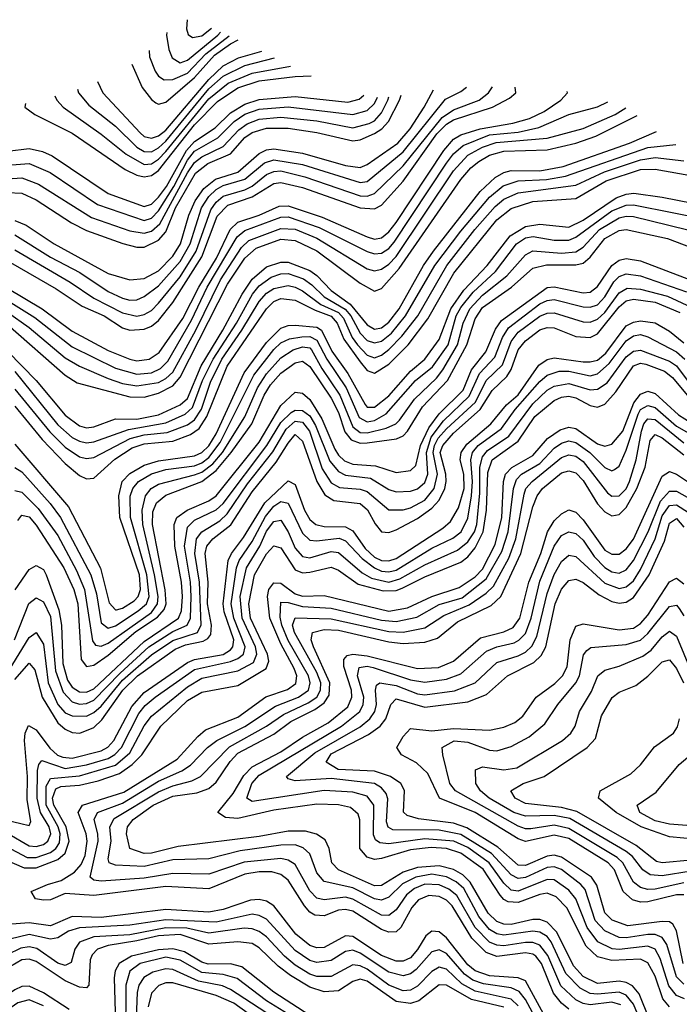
# Model space of a CAD drawing. Header units: inches. Extents: x 501365 to 657855, y 482276 to 547543.
# Tile 700 of 957: x 590944 to 592777, y 542157 to 544893. Entities that reach past the tile are written whole.
import ezdxf

# ---------------------------------------------------------------- set-up
doc = ezdxf.new("R2010")
doc.units = ezdxf.units.IN
doc.header["$MEASUREMENT"] = 0
doc.layers.add('A5594', color=7, linetype='Continuous')

msp = doc.modelspace()

# ---------------------------------------------------------------- linework, layer by layer
at = {"layer": 'A5594', "color": 5}
for points, elevation in [([(591409.3, 544893.3), (591407.5, 544867.5), (591412.1, 544852.1), (591424, 544844), (591450, 544848.2), (591476.8, 544869.3)], 4880), ([(591303.9, 544807.9), (591305.1, 544790), (591320.9, 544750), (591330, 544736.4), (591345.9, 544725.9), (591370, 544726.9), (591410, 544744.2), (591461.7, 544798.3), (591526, 544848.1)], 4840), ([(591353, 544857.3), (591352, 544850), (591358.1, 544810), (591367.6, 544787.6), (591390, 544773.4), (591410, 544780.4), (591494.6, 544850), (591501.9, 544858.5)], 4860), ([(591256, 544769.5), (591284.5, 544704.5), (591310, 544671.7), (591322.5, 544662.5), (591330, 544658.1), (591350, 544663.6), (591430, 544732.6), (591485.2, 544794.8), (591530, 544825.9), (591551.5, 544837.2)], 4820), ([(591104.8, 544700.6), (591107.7, 544690), (591136.1, 544656.1), (591210, 544597.6), (591270, 544538.7), (591290, 544527), (591310, 544526.4), (591330, 544537), (591350, 544555.2), (591470, 544700.7), (591510, 544736.5), (591570, 544766.1), (591651.8, 544787.3)], 4760), ([(591159.8, 544721.8), (591175.5, 544690), (591278.9, 544578.9), (591290, 544568.7), (591310, 544563.8), (591330, 544570.6), (591350, 544586.2), (591470, 544727), (591510, 544764.9), (591552.6, 544787.4), (591616.7, 544805.5)], 4780), ([(591042, 544682.1), (591046.9, 544670), (591064.4, 544650), (591170, 544575.2), (591239.5, 544519.5), (591290, 544490.4), (591310, 544492.7), (591330, 544505.5), (591350, 544526.7), (591470, 544673.3), (591523.5, 544716.5), (591590, 544745), (591696.9, 544764.4)], 4740), ([(590960, 544660), (590958.4, 544650), (590986.5, 544630), (591090, 544578.1), (591237, 544477), (591270, 544460.8), (591290, 544456.8), (591310, 544460.2), (591330, 544473.9), (591430, 544600.9), (591494.1, 544665.9), (591550, 544703.6), (591610, 544723.3), (591710, 544735.8), (591753.8, 544737.4)], 4720), ([(590918.8, 544218.8), (591045.4, 544145.4), (591117.3, 544097.3), (591179.1, 544070), (591230, 544036.8), (591250.4, 544030.4), (591290, 544033.3), (591310, 544041.4), (591330, 544057.4), (591370, 544107), (591450, 544233.7), (591493, 544347), (591522.1, 544377.9), (591590, 544400.7), (591650, 544438.1), (591670, 544441.1), (591730, 544426.5), (591890, 544370.2), (591930, 544367.7), (591950, 544377.6), (592010, 544444.9), (592103.6, 544576.4), (592130, 544603.2), (592150, 544614.8), (592258, 544650), (592305.3, 544674.7), (592323.3, 544690), (592321.3, 544705.7)], 4520), ([(590930, 544253.5), (591084.1, 544164.1), (591150, 544119.1), (591230, 544078.6), (591270, 544069), (591290, 544073.5), (591310, 544085.4), (591330, 544105.5), (591390, 544179), (591434.2, 544250), (591475, 544365), (591490, 544385.9), (591510, 544402.6), (591570, 544420.5), (591590, 544430.9), (591630, 544463.4), (591650, 544471.8), (591670, 544473), (591736.7, 544456.7), (591890, 544403.5), (591910, 544402.9), (591929.9, 544410), (592010, 544487.3), (592118.3, 544621.7), (592150, 544642.4), (592221.4, 544670), (592246.7, 544690), (592256.3, 544703.7), (592258.3, 544707)], 4540), ([(590930, 544295), (591030, 544233.4), (591111, 544191), (591190, 544137.5), (591230, 544119.4), (591250, 544114), (591270, 544115.1), (591290, 544123.6), (591330, 544153.4), (591390, 544221.3), (591417.9, 544270), (591449.2, 544370), (591470, 544402.3), (591490, 544421.1), (591510, 544432.3), (591570, 544449.9), (591624.9, 544495.1), (591650, 544503.6), (591730.5, 544490.5), (591890, 544440.5), (591910, 544443.5), (592010, 544525.6), (592127.3, 544672.7), (592170, 544693.8), (592186.2, 544705.8)], 4560), ([(590910, 544147.1), (591006.8, 544090), (591090, 544027.6), (591190, 543973.7), (591250.4, 543949.5), (591270, 543945.5), (591303.7, 543950), (591331.3, 543968.7), (591397.4, 544062.6), (591441.7, 544150), (591491.3, 544230), (591529.4, 544310), (591550, 544330.2), (591610, 544350.3), (591665, 544375), (591690, 544376.2), (591784.5, 544344.5), (591910, 544289.3), (591930, 544282.9), (591950, 544286.6), (591970, 544303.3), (591990, 544330), (592122.7, 544530), (592150, 544561.1), (592170, 544572.9), (592223.5, 544590), (592314.6, 544605.4), (592361.2, 544618.8), (592401.7, 544638.3), (592447.9, 544670), (592466.7, 544690), (592465.4, 544694.1)], 4480), ([(590910, 544527.7), (590970, 544535.5), (591007.1, 544527.1), (591034.6, 544514.6), (591190.3, 544410.3), (591290, 544374.2), (591310, 544380.4), (591330, 544400.1), (591351.8, 544430), (591407.8, 544530), (591430, 544555), (591487.1, 544592.9), (591530, 544634.4), (591570, 544658.6), (591610, 544671.5), (591710, 544679.8), (591855.9, 544664.1), (591888, 544672), (591900.3, 544683.9)], 4680), ([(590910, 544413.2), (590950, 544410.7), (590990, 544392.6), (591088.4, 544328.4), (591130, 544307.5), (591231, 544271), (591270, 544261.1), (591290, 544261.2), (591330, 544280.5), (591350, 544303.9), (591377.2, 544370), (591433.1, 544466.9), (591466.7, 544493.3), (591530, 544520.6), (591570, 544566.2), (591590, 544579.8), (591630, 544591.7), (591690, 544591.7), (591770, 544579.8), (591870, 544556.2), (591890, 544559.6), (591930, 544576.7), (591950.5, 544589.5), (591969.5, 544610.5), (591999.5, 544670), (592004.4, 544683.6)], 4620), ([(590910, 544451), (590950, 544453.4), (590996.4, 544436.4), (591143.7, 544343.7), (591250, 544306.6), (591290, 544299.9), (591310, 544305.8), (591333.9, 544326.1), (591410, 544467.3), (591430, 544496.1), (591450, 544512.3), (591510, 544540.6), (591552.7, 544587.3), (591576.3, 544603.7), (591610, 544616.4), (591670, 544622.3), (591770, 544611.8), (591870, 544592.3), (591915.6, 544604.4), (591930, 544612.5), (591950, 544634.3), (591967.7, 544670), (591970.3, 544678.8)], 4640), ([(590910, 544489.3), (590970, 544493.2), (591028.4, 544468.4), (591159.9, 544379.9), (591290, 544335.4), (591310, 544341.3), (591330, 544361.6), (591372.5, 544430), (591410, 544502.6), (591430, 544527.7), (591494.9, 544565.1), (591539.7, 544610), (591570, 544630.6), (591610, 544644.5), (591690, 544650.7), (591870, 544630.2), (591910, 544640.5), (591930, 544660.5), (591938.5, 544678.1)], 4660), ([(590930, 544335.2), (590961.9, 544321.9), (591039.5, 544270), (591190, 544188.2), (591250, 544170.1), (591290, 544173.9), (591330, 544195.3), (591370, 544236.1), (591391.3, 544270), (591414.5, 544350), (591432, 544390), (591455.7, 544424.3), (591488, 544450), (591550.4, 544469.6), (591610, 544521.6), (591630, 544531.4), (591650, 544534.2), (591730, 544522.6), (591850, 544487.9), (591890, 544482.9), (591910, 544490.7), (591995.4, 544550), (592028.9, 544590), (592068.4, 544650), (592094.3, 544698.3)], 4580), ([(590910, 544080.2), (590970, 544037.5), (591070, 543953.3), (591110, 543930.3), (591190, 543896), (591230, 543882.4), (591270, 543875.2), (591330, 543885), (591350, 543895.6), (591370, 543913.8), (591433.6, 544030), (591501.8, 544170), (591560.3, 544259.7), (591580.7, 544279.3), (591670, 544313.1), (591710, 544311.1), (591770, 544285.9), (591910, 544200.8), (591930, 544195.1), (591950, 544200.2), (591970, 544213.7), (591990, 544235.2), (592150, 544473.5), (592190, 544516.4), (592230, 544539), (592268.4, 544551.6), (592410, 544564.1), (592510, 544590.7), (592598.9, 544630), (592628.6, 544648.1)], 4440), ([(590911.9, 544111.9), (590985.6, 544065.6), (591090, 543984), (591210, 543924.7), (591270, 543908.4), (591310, 543911.8), (591335.8, 543924.2), (591355.7, 543944.3), (591421.8, 544058.2), (591465, 544150), (591548.5, 544290), (591570, 544307.5), (591670, 544344.3), (591690, 544345.3), (591776.1, 544316.1), (591910, 544249.1), (591930, 544242.4), (591950, 544244.4), (591970, 544256.9), (591985, 544275), (592130, 544494.1), (592150, 544520.6), (592176.3, 544543.7), (592250, 544573.2), (592330, 544581), (592386.8, 544593.2), (592470, 544629.6), (592550, 544651.3), (592578.5, 544665.3)], 4460), ([(590910, 544046.2), (591070, 543905.2), (591103.6, 543883.6), (591250, 543845.1), (591290, 543844.4), (591330, 543855), (591370, 543875.7), (591390, 543899.7), (591521.9, 544158.1), (591570, 544230), (591601.4, 544258.6), (591670, 544282.9), (591710, 544279.4), (591770, 544250.9), (591890, 544161.3), (591930, 544138.3), (591950, 544146.3), (591998.8, 544201.3), (592170, 544448.8), (592198.3, 544481.7), (592220.5, 544499.5), (592250, 544516.4), (592290, 544527.9), (592410, 544531.8), (592489.9, 544550), (592545.1, 544570), (592660.6, 544626.9)], 4420), ([(590911.4, 543971.4), (590989.6, 543890), (591070, 543794.4), (591110, 543764.5), (591130, 543759.3), (591150, 543762.1), (591210, 543783.8), (591270, 543782.9), (591330, 543795.3), (591390, 543822.4), (591410, 543840.3), (591448.8, 543931.2), (591508.5, 544030), (591561.9, 544130), (591590, 544171.7), (591630, 544206.4), (591670, 544219.7), (591690, 544219.5), (591750, 544196.4), (591770, 544182.1), (591810, 544140.9), (591862.5, 544102.5), (591910, 544044.8), (591930, 544033.2), (591950, 544036.9), (591970, 544052.9), (591998.9, 544090), (592066.7, 544210), (592094.2, 544250), (592224.2, 544415.8), (592265.7, 544454.3), (592290, 544468.5), (592310, 544473.8), (592390, 544473.1), (592454.8, 544485.2), (592639.4, 544550), (592714.5, 544582.1)], 4380), ([(590930, 543915.3), (591050, 543767.3), (591090, 543732.2), (591110, 543721.6), (591130, 543717.3), (591150, 543719.9), (591246.2, 543753.8), (591350, 543772.8), (591403.5, 543796.5), (591424.3, 543815.7), (591451.7, 543890), (591481.3, 543950), (591546.4, 544050), (591591.4, 544130), (591610, 544153.4), (591642.8, 544177.2), (591670, 544187.2), (591690, 544188.1), (591732.8, 544172.8), (591756.3, 544156.3), (591790, 544123), (591848.9, 544088.9), (591864.2, 544070), (591890, 544022.3), (591910, 544002), (591930, 543995.3), (591950, 544000), (591977.6, 544022.4), (592016.7, 544070), (592098.3, 544210), (592170, 544305.2), (592250, 544399.8), (592288.3, 544431.7), (592330, 544445.4), (592408.7, 544448.7), (592461.3, 544458.7), (592690, 544538.5), (592768.2, 544546.5)], 4360), ([(590930, 543866.4), (591027.5, 543747.5), (591070, 543705.1), (591110, 543678.3), (591130, 543673.2), (591150, 543676.4), (591250.9, 543729.1), (591290, 543739), (591354.3, 543745.7), (591410, 543766.8), (591430, 543780.7), (591449.3, 543810.7), (591474.3, 543885.7), (591505.7, 543950), (591561.8, 544030), (591610, 544110.3), (591630, 544133.4), (591650, 544146.4), (591690, 544154.6), (591710, 544149.5), (591730, 544139.9), (591781.4, 544101.4), (591830, 544079.1), (591843.8, 544063.8), (591867.8, 544010), (591882.7, 543990), (591910, 543961.3), (591930, 543953.5), (591950, 543961), (591970, 543976.4), (592006.3, 544013.7), (592050.5, 544070), (592131.6, 544210), (592209.4, 544310), (592265.5, 544374.5), (592290, 544394.8), (592330, 544412.3), (592490, 544433.5), (592569.2, 544470.8), (592670, 544504.1), (592710, 544510), (592790, 544500.7)], 4340), ([(590930, 543818.8), (591006.7, 543726.7), (591070, 543659.8), (591110, 543626.1), (591130, 543616.8), (591150, 543619.4), (591208, 543672), (591256.6, 543703.4), (591290, 543714.8), (591370, 543722.2), (591419.2, 543740.8), (591443, 543757), (591463.9, 543790), (591520.9, 543930), (591630, 544089.8), (591650, 544110.2), (591670, 544118.4), (591710, 544114.1), (591765.5, 544085.5), (591810, 544068.9), (591826.8, 544050), (591844.9, 544004.9), (591890, 543942.7), (591910, 543917.8), (591930, 543911.1), (591970, 543936.2), (592023.6, 543990), (592078.4, 544061.6), (592151, 544189), (592270, 544337.3), (592310, 544368.5), (592370, 544387.9), (592490, 544396.6), (592574.6, 544445.4), (592670, 544477.3), (592710, 544477.9), (592846.1, 544453.9)], 4320), ([(590930, 543713.5), (591079.3, 543539.3), (591168.9, 543368.9), (591192.9, 543272.9), (591210, 543252.6), (591213.3, 543253.3), (591230, 543257.7), (591261.7, 543278.3), (591273.5, 543290), (591279.3, 543310), (591276.9, 543350), (591222, 543510), (591219.6, 543570), (591228.8, 543610), (591250, 543632.3), (591290, 543654.8), (591330, 543667.2), (591430, 543681.3), (591450, 543690.6), (591470, 543709.3), (591490, 543742.2), (591568.3, 543911.7), (591630, 543996.2), (591670, 544036.1), (591690, 544043.4), (591710, 544043.8), (591770, 544038.3), (591783.2, 544030), (591811.9, 543971.9), (591856.4, 543910), (591904, 543824), (591910, 543816.4), (591930, 543816.4), (591970, 543847.7), (592030, 543916.2), (592069.9, 543950.1), (592110, 544004.7), (592142.4, 544090), (592178.4, 544141.6), (592243.8, 544210), (592307.5, 544292.5), (592350, 544318.7), (592390, 544324.6), (592470, 544317), (592510, 544336), (592601.7, 544398.2), (592630, 544408.8), (592650.9, 544410.9), (592730, 544399.9), (592905.4, 544365.4)], 4280), ([(590930, 543648.9), (590950, 543636.5), (591028.8, 543548.8), (591057.8, 543510), (591141.3, 543350), (591157.1, 543297.1), (591170, 543216.8), (591190, 543202.2), (591210, 543208.8), (591273.2, 543250), (591296.6, 543270), (591304, 543290), (591297.8, 543350), (591252.3, 543510), (591251.4, 543568.6), (591258.1, 543590), (591274.1, 543610), (591310, 543630.7), (591350, 543642.7), (591430, 543653.2), (591450, 543661.2), (591470, 543676.2), (591501.5, 543718.5), (591595.1, 543904.9), (591650, 543976.9), (591670, 543995.2), (591693.8, 544006.2), (591728.4, 544011.6), (591750, 544012.5), (591770, 544002.7), (591797.4, 543950), (591851.7, 543870), (591887.3, 543787.3), (591910, 543775.3), (591930, 543779.3), (591962.4, 543797.6), (592044.6, 543890), (592091.8, 543928.2), (592134.6, 543990), (592157.5, 544070), (592170, 544093.4), (592204.1, 544135.9), (592266.4, 544193.6), (592325.2, 544270), (592350, 544286.7), (592370.8, 544290.8), (592430, 544280.7), (592470, 544280.1), (592490, 544288.6), (592590, 544361.6), (592630, 544378.2), (592650, 544378.7), (592874.6, 544334.6)], 4260), ([(590930, 543585), (590950, 543579.7), (590994.9, 543534.9), (591050, 543459.4), (591102, 543362), (591124.2, 543310), (591146.6, 543166.6), (591154.7, 543154.7), (591170, 543151.9), (591190, 543160), (591310, 543246), (591327.3, 543270), (591328.6, 543290), (591318.4, 543350), (591286.1, 543490), (591284, 543530), (591293.3, 543570), (591309.1, 543590), (591330, 543602.1), (591430, 543627.8), (591450, 543635.6), (591480.8, 543659.2), (591507.4, 543690), (591570, 543789.3), (591604.9, 543870), (591630, 543909.1), (591670, 543953.9), (591704, 543976), (591730, 543983.8), (591750, 543980.8), (591755.5, 543975.5), (591783.8, 543923.8), (591834, 543850), (591870, 543761.2), (591890, 543746.1), (591910, 543745.3), (591962.3, 543757.7), (591989.5, 543770), (591999.9, 543780.1), (592041.1, 543838.9), (592102.9, 543897.1), (592120.3, 543919.7), (592160.7, 543990), (592176.6, 544050), (592195, 544090), (592230, 544128), (592298.4, 544181.6), (592350, 544239.8), (592370, 544250.7), (592450, 544244.4), (592490, 544248.1), (592510, 544261.1), (592555.5, 544310), (592610, 544342.3), (592630, 544347.6), (592650, 544346.6), (592850, 544297.3)], 4240), ([(590938.5, 543501.5), (590950, 543516.3), (590970, 543511.3), (590990, 543488.4), (591066.7, 543370), (591094.1, 543310), (591105.8, 543270), (591114.6, 543114.6), (591130, 543095.5), (591150, 543099.4), (591190, 543127.3), (591267.2, 543192.8), (591327.3, 543232.7), (591345.7, 543254.3), (591350.8, 543270), (591348.5, 543308.5), (591313.3, 543490), (591314.3, 543525.7), (591324.5, 543550), (591350, 543571.4), (591450.3, 543609.7), (591490, 543640), (591531.8, 543690), (591588.8, 543770), (591623.7, 543850), (591641.2, 543878.8), (591670, 543910.7), (591710, 543939.6), (591730, 543944.5), (591750, 543929.2), (591810, 543841.2), (591830, 543801.3), (591848.1, 543748.1), (591865.4, 543725.4), (591890, 543716.6), (591910, 543717), (591991.7, 543728.3), (592010, 543737.1), (592022.2, 543750), (592063.2, 543816.8), (592133.1, 543890), (592187.1, 543990), (592210, 544062.3), (592230, 544093.6), (592311.3, 544150), (592370, 544202.5), (592407.9, 544212.1), (592490, 544211.5), (592510, 544216.5), (592530, 544233.4), (592570, 544285.2), (592610, 544307.4), (592630, 544310.2), (592745.1, 544285.1), (592830, 544252.8)], 4220), ([(590931.7, 543308.3), (590970, 543365.5), (590990, 543376.1), (591010, 543365.1), (591017.9, 543350), (591053, 543253), (591060, 543210), (591063.8, 543103.8), (591077.1, 543057.1), (591090, 543037.8), (591110, 543025.3), (591130, 543024.3), (591150, 543033.6), (591290, 543165), (591385.8, 543230), (591394.1, 543250), (591396.1, 543290), (591393.5, 543330), (591375.5, 543430), (591373.1, 543490), (591381, 543510), (591409.2, 543530), (591470, 543556), (591490.3, 543569.7), (591610, 543719), (591670, 543820.6), (591710, 543857.9), (591730, 543855.6), (591750, 543837.7), (591783.9, 543783.9), (591819.6, 543699.6), (591830, 543682.5), (591847.2, 543667.2), (591870, 543658.3), (591933.1, 543653.1), (591990, 543634.9), (592030, 543639.9), (592045.4, 543654.6), (592058.3, 543710), (592081.2, 543758.8), (592110, 543798), (592176.3, 543863.7), (592199.7, 543920.3), (592240, 543970), (592267, 544033), (592283, 544057), (592410, 544148.5), (592430, 544151), (592510, 544134), (592530, 544136.1), (592550, 544152.1), (592590, 544210.3), (592610, 544224.5), (592630, 544229.6), (592670, 544223.5), (592810, 544168.9)], 4180), ([(590929.9, 543170.1), (590969.8, 543270.2), (590990, 543286.2), (591010, 543275.4), (591030, 543234.2), (591043.4, 543083.4), (591064.6, 543024.6), (591090, 542997.3), (591110, 542991.2), (591130, 542992.3), (591150, 543001.9), (591223, 543077), (591302.8, 543150), (591370, 543192.4), (591409.8, 543210.2), (591418.9, 543230), (591420.3, 543290), (591418.8, 543330), (591402.3, 543430), (591410, 543482.8), (591430, 543502.5), (591490, 543530.8), (591510, 543548.6), (591630.6, 543709.4), (591670, 543773.7), (591698.2, 543801.8), (591710, 543808.2), (591730, 543807.2), (591750, 543792.3), (591765.8, 543765.8), (591806.2, 543666.2), (591830, 543637.2), (591850, 543627.6), (591918.8, 543618.8), (591970, 543587.6), (591990, 543581.2), (592030, 543583.1), (592050, 543589.1), (592070, 543607), (592078.3, 543630), (592074.5, 543690), (592087.3, 543732.7), (592121.8, 543778.2), (592193.4, 543846.6), (592222.3, 543910), (592265, 543955), (592285.6, 544010), (592302.8, 544037.2), (592390, 544103.1), (592410, 544113.2), (592430, 544115.3), (592510, 544095.5), (592530, 544094.5), (592550, 544101.1), (592570, 544123.3), (592595.2, 544164.8), (592610, 544179.1), (592630, 544187.1), (592670, 544180.9), (592797, 544137)], 4160), ([(590914.3, 543085.7), (590970, 543176.2), (590990, 543190.1), (591010, 543157.4), (591023.4, 543050), (591050.2, 542990), (591070, 542967.2), (591090, 542958), (591130, 542957.6), (591150, 542967.4), (591170, 542985.4), (591230, 543057.6), (591310, 543128), (591370, 543167.9), (591437.9, 543190), (591448.2, 543211.8), (591443.7, 543330), (591430.5, 543410), (591435.8, 543450), (591450.4, 543469.6), (591499.9, 543500.1), (591520.6, 543519.4), (591576.9, 543603.1), (591647.5, 543692.4), (591684.6, 543755.4), (591710, 543777.2), (591730, 543774.3), (591749.3, 543750), (591785.1, 543645.1), (591810, 543606), (591832.7, 543592.7), (591890, 543588.7), (591910, 543582.2), (591970, 543531), (592010, 543531.3), (592030, 543536.8), (592070, 543558.2), (592096.2, 543590), (592105.2, 543630), (592092.9, 543690), (592096.7, 543710), (592107.5, 543730), (592130, 543756.1), (592210.5, 543830), (592241, 543890), (592285.7, 543934.3), (592310, 543998.4), (592330, 544025.1), (592390, 544069.5), (592410, 544077.6), (592430, 544078.7), (592510, 544053.3), (592530, 544052.3), (592550, 544060.9), (592570, 544079.5), (592610, 544134.2), (592632.8, 544147.2), (592670, 544144.3), (592744.5, 544124.5), (592810, 544094.1)], 4140), ([(590930, 543059.3), (590970, 543104.5), (590986.1, 543086), (591006.3, 543010), (591050, 542939.1), (591070, 542921.4), (591090, 542912.1), (591110.7, 542910.7), (591150, 542925.6), (591172.5, 542947.5), (591230.7, 543030), (591271.4, 543070), (591376.1, 543143.9), (591404.6, 543155.4), (591453.7, 543166.3), (591466.8, 543173.2), (591475.3, 543184.7), (591477, 543210), (591465.8, 543270), (591467.5, 543330), (591459.3, 543410), (591463.9, 543430), (591481, 543450), (591530.5, 543489.5), (591590, 543581.4), (591656.7, 543663.3), (591690, 543716.7), (591710, 543740.1), (591730, 543722.1), (591769.9, 543609.9), (591792.3, 543572.3), (591817.3, 543557.3), (591890, 543548.3), (591910.9, 543530.9), (591931.9, 543491.9), (591950, 543469.8), (591970, 543467.6), (591990, 543475.4), (592050, 543506.8), (592090, 543535.5), (592110, 543557.4), (592125.3, 543590), (592129.5, 543610), (592128.6, 543630), (592112.9, 543690), (592120, 543710), (592150, 543743.8), (592224.2, 543810), (592257.2, 543862.8), (592298.2, 543901.8), (592310, 543921.1), (592330, 543975.8), (592350, 544000.6), (592390, 544031.1), (592410, 544038.1), (592430, 544037), (592490, 544012.9), (592530, 544010), (592550, 544019.9), (592610, 544095.3), (592630, 544111.7), (592650, 544116.3), (592710, 544108.5), (592779.2, 544079.2)], 4120), ([(590830, 542686.6), (590970, 542653.4), (590974.9, 542665.1), (590965.1, 542725.1), (590966, 542790), (590957.4, 542890), (590959, 542910), (590968.9, 542931.1), (590990, 542919.6), (591028.2, 542868.2), (591049.3, 542849.3), (591063.6, 542843.6), (591090, 542840.9), (591170, 542860.7), (591188.7, 542871.3), (591206, 542890), (591255.6, 542984.4), (591290, 543023.1), (591410, 543106.8), (591430, 543115), (591510, 543129.2), (591530, 543142), (591536.7, 543150), (591538.8, 543170), (591512.7, 543247.3), (591509.4, 543270), (591523.2, 543390), (591532.4, 543410), (591566, 543454), (591625.3, 543550), (591690, 543611.6), (591710, 543601.7), (591735.2, 543530), (591750, 543504.5), (591767.5, 543490), (591790, 543485), (591850, 543483.6), (591870, 543472.3), (591903.8, 543423.8), (591930, 543399.7), (591950, 543390.3), (591970, 543389.6), (591990, 543396), (592120, 543480), (592141.3, 543498.7), (592163.6, 543536.4), (592179.7, 543590), (592178.2, 543630), (592168.3, 543670), (592170.9, 543690), (592186.6, 543713.4), (592254, 543770), (592297, 543823), (592330, 543850.9), (592386.7, 543933.3), (592410, 543948.5), (592430, 543953.7), (592510, 543942.7), (592530, 543942), (592550, 543947.3), (592573.6, 543966.4), (592630, 544042.1), (592650, 544052.8), (592670, 544056), (592710, 544050.6), (592750, 544027.2), (592790, 543995)], 4080), ([(590910, 542632.3), (590970, 542596.9), (590990, 542595), (591010, 542600.9), (591022.1, 542610), (591030.6, 542630), (591025.9, 542650), (591001.5, 542690), (590992.3, 542730), (590993.3, 542806.7), (590996.7, 542823.3), (591005.3, 542834.7), (591070, 542811.6), (591130, 542821.9), (591190, 542840), (591208.8, 542851.3), (591227.1, 542870), (591275.5, 542964.5), (591293.1, 542986.9), (591320.3, 543010), (591430, 543087.3), (591530.3, 543109.7), (591550, 543117.4), (591565.7, 543130), (591570.4, 543150), (591539.3, 543230), (591531.7, 543270), (591546.5, 543370), (591554.3, 543390), (591590, 543442.8), (591627.1, 543512.9), (591650, 543541.3), (591670, 543554.2), (591690, 543549.7), (591730, 543465.7), (591750, 543446.7), (591770, 543444.6), (591832.1, 543452.1), (591850, 543444.5), (591895.5, 543395.5), (591930, 543370), (591950, 543360.7), (591970, 543358.5), (591990, 543363.6), (592090, 543424.7), (592147.6, 543452.4), (592171.3, 543470), (592190, 543508.1), (592200, 543570), (592203, 543610), (592197.8, 543670), (592203, 543690), (592218.8, 543710), (592282.9, 543757.2), (592321.1, 543810), (592390, 543887.5), (592410, 543904.9), (592443.6, 543916.4), (592470, 543916.1), (592530, 543903.4), (592550, 543909), (592582.5, 543937.5), (592630, 544001.1), (592650, 544014.8), (592670, 544018), (592690, 544012), (592770, 543969.8), (592792.8, 543950)], 4060), ([(590890, 542604.2), (590965, 542565), (590990, 542564.3), (591030, 542579), (591044.4, 542590), (591054.4, 542605.6), (591056.7, 542630), (591050.7, 542650), (591017.6, 542710), (591017.4, 542762.6), (591030, 542783.9), (591110, 542791.2), (591210, 542821.1), (591250, 542855.2), (591290, 542931), (591310, 542957.8), (591410, 543039.2), (591450, 543063.2), (591550, 543083.1), (591593.7, 543106.3), (591602.9, 543130), (591599.8, 543150), (591562, 543230), (591556.8, 543290), (591574.7, 543370), (591611.7, 543430), (591630, 543471.6), (591650, 543498.9), (591670, 543502.1), (591690, 543470.1), (591710, 543424.4), (591730, 543401.5), (591750, 543397.5), (591810, 543415), (591830, 543412), (591895.7, 543355.7), (591921.4, 543341.4), (591970, 543330), (592000.9, 543339.1), (592070, 543378.5), (592160.7, 543419.3), (592190, 543441.6), (592208.1, 543470), (592214.6, 543490), (592222.6, 543577.4), (592223.2, 543650), (592230, 543678.5), (592243.9, 543696.1), (592304, 543736), (592370, 543825.7), (592410, 543863.4), (592430, 543874.9), (592470, 543882), (592530, 543864.7), (592550, 543866), (592576.5, 543883.5), (592630, 543955.9), (592650, 543972), (592670, 543974.6), (592750, 543944.3), (592770, 543931), (592810, 543876.5)], 4040), ([(590831.1, 542590), (590956.2, 542536.2), (590990, 542536.1), (591050, 542559.3), (591070, 542576.6), (591081.9, 542610), (591073.1, 542650), (591038.6, 542710), (591035.1, 542730), (591044.5, 542755.5), (591058.3, 542761.7), (591110, 542765.7), (591162.4, 542777.6), (591221.6, 542798.4), (591256.5, 542823.5), (591283.6, 542850), (591336.6, 542930), (591410, 543000.9), (591450, 543024.3), (591550, 543043.1), (591629.4, 543090), (591636.2, 543110), (591632.9, 543130), (591585.9, 543230), (591581, 543270), (591596.5, 543350), (591630, 543408.8), (591650, 543431.3), (591670, 543425.5), (591710, 543364), (591730, 543356), (591750, 543357.3), (591810, 543371.2), (591830, 543363.7), (591884.6, 543324.6), (591954.4, 543305.6), (591990, 543306.8), (592007.1, 543312.9), (592070, 543345.2), (592170, 543385.5), (592190, 543400), (592210, 543425.1), (592231.9, 543470), (592241.7, 543530), (592244.8, 543635.2), (592256.9, 543670), (592330, 543721.5), (592376.1, 543790), (592430, 543834.6), (592450, 543843.8), (592470, 543846.6), (592490, 543842.5), (592530, 543820.7), (592550, 543816.4), (592570, 543824.9), (592601.4, 543858.6), (592650, 543931), (592670, 543938.2), (592684.2, 543935.9), (592736.7, 543916.7), (592758.5, 543898.5), (592804.1, 543844.1)], 4020), ([(592470, 542143.2), (592450, 542159.6), (592427.5, 542187.5), (592394.5, 542270), (592378.5, 542290), (592370, 542296.1), (592350, 542299.6), (592270, 542289.8), (592240.6, 542300.6), (592200.3, 542340.3), (592146, 542430), (592130, 542446.2), (592110, 542456.6), (592081, 542459), (592052.6, 542447.4), (592034, 542426), (592003.3, 542370), (591990, 542358.3), (591970, 542356.9), (591950, 542364.5), (591870, 542415.1), (591850, 542420), (591830, 542417.9), (591790, 542402.9), (591764.7, 542404.7), (591750, 542412.8), (591735.2, 542430), (591690, 542501.9), (591670, 542517.8), (591644.7, 542524.7), (591610, 542524.8), (591570, 542517.9), (591470, 542478), (591350, 542484.3), (591150, 542458.7), (591070, 542464.3), (591030, 542447.4), (591010, 542445.7), (590987.5, 542450), (590975.5, 542470), (591021.5, 542490), (591059.5, 542500.5), (591096.1, 542523.9), (591115.2, 542544.8), (591126.2, 542570), (591131.6, 542610), (591129.1, 542630), (591106.5, 542690), (591118.4, 542710), (591233.8, 542746.2), (591381.7, 542838.3), (591438.7, 542901.3), (591460.8, 542919.2), (591550, 542954.4), (591628.4, 543011.6), (591688.4, 543031.6), (591711.6, 543048.4), (591714.1, 543070), (591707, 543090), (591670, 543158.7), (591639.5, 543230), (591632.7, 543290), (591636.3, 543310), (591650, 543328.1), (591670, 543327.2), (591710, 543297.6), (591730, 543291.1), (591790, 543292.9), (591970, 543249.2), (592021.7, 543258.3), (592089.6, 543290.5), (592165.2, 543314.8), (592210, 543345), (592230, 543365.8), (592265.8, 543434.2), (592284.3, 543510), (592288.9, 543610), (592294.5, 543630), (592311.7, 543648.3), (592370, 543681.7), (592410.7, 543729.3), (592446.4, 543753.6), (592470, 543760.9), (592490, 543757.4), (592550, 543714.5), (592570, 543708), (592590, 543713.3), (592620.5, 543750), (592651.5, 543828.5), (592670, 543852.7), (592690, 543861), (592710, 543854.1), (592775.1, 543795.1), (592810, 543772.6)], 3980), ([(592615.2, 542155.2), (592590, 542162.9), (592530, 542155), (592510, 542158.7), (592490, 542169.4), (592448.2, 542208.2), (592412.2, 542292.2), (592390, 542321), (592370, 542328.7), (592350, 542328.4), (592290, 542319.2), (592270, 542321), (592250, 542329.5), (592210, 542370), (592158.7, 542458.7), (592136.9, 542476.9), (592110, 542488.7), (592070, 542490.5), (592041.7, 542478.3), (592019.3, 542460.7), (591990, 542419.1), (591970, 542403.4), (591950, 542404.4), (591870, 542448.5), (591850, 542454), (591790, 542446.8), (591770, 542451.4), (591750, 542471.8), (591710, 542544.8), (591690, 542557.4), (591670, 542561.6), (591568, 542552), (591470, 542518.8), (591370, 542519.9), (591290, 542507.3), (591170, 542499.3), (591150, 542501.7), (591139.9, 542510), (591161.9, 542610), (591161.3, 542630), (591150.7, 542670), (591159.9, 542690), (591230, 542715.3), (591330, 542776.9), (591394.8, 542805.2), (591418.4, 542821.6), (591465.9, 542870), (591492.4, 542890), (591570, 542928.8), (591655, 542985), (591718.6, 543010), (591746.3, 543030), (591751.8, 543050), (591746.5, 543070), (591690, 543168.1), (591672.6, 543210), (591667.6, 543232.4), (591670, 543274.1), (591690, 543273.8), (591730, 543262.2), (591810, 543257.3), (591950, 543224.2), (591990, 543220.9), (592047.7, 543232.3), (592110, 543267.4), (592173.9, 543286.1), (592241, 543339), (592284.6, 543415.4), (592302.2, 543470), (592316.7, 543590), (592324.5, 543615.5), (592338.7, 543630), (592390, 543660.1), (592430, 543702.2), (592450, 543716.4), (592470, 543722.5), (592490, 543718.4), (592528.7, 543690), (592570, 543648.8), (592590, 543639.7), (592597.2, 543642.8), (592610, 543651.9), (592630, 543697.1), (592663.1, 543796.9), (592670, 543809.4), (592690, 543820.5), (592710, 543815.6), (592770, 543763.1), (592810, 543739.9)], 3960), ([(592681.4, 542081.4), (592650, 542157.3), (592630, 542182.2), (592610, 542190.6), (592550, 542184.6), (592530, 542186.9), (592501.7, 542201.7), (592462, 542242), (592421.7, 542330), (592410, 542345), (592390, 542357.5), (592370, 542360.3), (592290, 542348.6), (592270, 542352.4), (592250, 542364.4), (592220.4, 542400.4), (592178.1, 542478.1), (592157.2, 542497.2), (592130, 542510.9), (592090, 542517.9), (592045.3, 542510), (592008.3, 542491.6), (591970, 542454.3), (591950, 542446), (591930, 542450.1), (591870, 542480.2), (591790, 542498.1), (591770, 542522.3), (591750, 542574.6), (591731.7, 542591.7), (591710, 542600), (591670, 542599), (591556.6, 542583.5), (591470, 542560.7), (591370, 542557.8), (591290, 542539.9), (591210, 542543), (591192.3, 542550), (591190, 542560.9), (591197.9, 542610), (591194.7, 542650), (591206.5, 542673.5), (591330, 542747.6), (591370, 542763.9), (591422.4, 542777.6), (591446.6, 542790), (591527.4, 542872.6), (591630, 542929.4), (591677.5, 542962.5), (591745.9, 542994.1), (591769.7, 543010.3), (591780.2, 543030), (591780.6, 543050), (591770, 543078.6), (591707.8, 543190), (591702.4, 543210), (591709.4, 543230.6), (591810, 543227.9), (591970, 543193), (592010, 543191.4), (592070, 543203.4), (592123, 543237), (592193.5, 543266.5), (592240.9, 543299.1), (592261.1, 543318.9), (592303.6, 543396.4), (592323.3, 543450), (592345.9, 543574.1), (592351.2, 543590), (592368.1, 543610), (592450, 543676.6), (592470, 543684), (592490, 543679.7), (592510, 543665.3), (592578.1, 543578.1), (592590, 543568.9), (592610, 543570.3), (592630, 543589.5), (592639.2, 543610), (592657.8, 543670), (592672.2, 543750), (592679, 543770), (592690, 543783.8), (592710, 543782), (592790, 543716.9)], 3940), ([(592694.8, 542114.8), (592666.1, 542186.1), (592647.6, 542207.6), (592630, 542217.3), (592610, 542220.6), (592550, 542214.8), (592510, 542234.1), (592483.5, 542263.5), (592437.1, 542357.1), (592410, 542384.7), (592390, 542392), (592370, 542392), (592310, 542378.2), (592290, 542379.1), (592270, 542386.7), (592246.1, 542410), (592196.5, 542496.5), (592176.1, 542516.1), (592150, 542531.1), (592110, 542541.5), (592050, 542536.9), (592010, 542523.6), (591950, 542487), (591930, 542485.5), (591830.3, 542530.3), (591811.9, 542550), (591804.1, 542590), (591793.5, 542613.5), (591769.1, 542629.1), (591738.1, 542638.1), (591690, 542638.3), (591610, 542622.7), (591384.4, 542595.6), (591310, 542576.8), (591290, 542575.7), (591250, 542590), (591240.6, 542630), (591243.2, 542650), (591259.6, 542670), (591315.2, 542710), (591370, 542735.3), (591435.9, 542744.1), (591470, 542756.9), (591490, 542773.6), (591528.7, 542831.3), (591550, 542855), (591650, 542907.8), (591697.6, 542942.4), (591764.4, 542975.6), (591790, 542994.7), (591804.3, 543015.7), (591806.4, 543050), (591761, 543150), (591754.2, 543170), (591757.9, 543190), (591790, 543198.6), (591830, 543196.4), (591970, 543163.7), (592010, 543159.5), (592070, 543163), (592105.3, 543174.7), (592160.7, 543219.3), (592254.7, 543265.3), (592281.5, 543290), (592337.4, 543410), (592370, 543539.6), (592382.2, 543570), (592396.9, 543590), (592450, 543633.8), (592470, 543639.7), (592490, 543634.1), (592510, 543612.9), (592550, 543547.8), (592570, 543525.2), (592590, 543514.2), (592610, 543517.6), (592630, 543537.1), (592659.1, 543590), (592682.3, 543650), (592696.3, 543723.7), (592710, 543740.6), (592730, 543730.9), (592790, 543684.3)], 3920), ([(592750, 542149.7), (592731.5, 542171.5), (592710, 542235.3), (592690, 542272.3), (592670, 542282.3), (592590, 542278.1), (592550, 542289), (592518.5, 542318.5), (592464.6, 542424.6), (592435.3, 542455.3), (592410, 542465.4), (592390, 542462.2), (592330, 542439.7), (592301.8, 542441.8), (592290, 542447.5), (592279.8, 542459.8), (592232.4, 542532.4), (592170, 542576.9), (592130, 542589.7), (592087.9, 542592.1), (592030, 542585.6), (591950, 542561.8), (591930, 542559.5), (591910, 542565.8), (591889.8, 542590), (591889.3, 542669.3), (591884.7, 542684.7), (591863.6, 542703.6), (591830, 542711.2), (591770, 542712.6), (591650, 542696.2), (591550, 542673.4), (591516.3, 542676.3), (591494.6, 542690), (591537.4, 542742.6), (591567.1, 542792.9), (591590, 542816.8), (591670, 542858.8), (591730, 542898.9), (591801.4, 542938.6), (591856.5, 542983.5), (591867.5, 543010), (591866.3, 543030), (591844.6, 543095.4), (591844.6, 543115.4), (591854.2, 543125.8), (591870.1, 543129.9), (591910, 543125.5), (592050, 543089.9), (592107.7, 543092.3), (592150.1, 543109.9), (592224.7, 543175.3), (592290, 543191.7), (592315.7, 543204.3), (592334.3, 543230), (592359.4, 543330), (592392.3, 543410), (592411.3, 543470), (592430, 543500.4), (592450, 543519.8), (592470, 543531.3), (592490, 543524.8), (592510, 543503.4), (592570, 543418.9), (592590, 543407.6), (592610, 543408.1), (592630, 543422.6), (592650, 543449.8), (592730, 543624.3), (592750, 543637.2), (592770, 543630), (592805.7, 543605.7)], 3880), ([(592791.6, 542171.6), (592770, 542180.7), (592748, 542208), (592724.4, 542284.4), (592710.1, 542310.1), (592690, 542318.6), (592610, 542309.2), (592590.8, 542310.8), (592551.2, 542330), (592521.2, 542370), (592490, 542450), (592470, 542474.1), (592430, 542502.6), (592410, 542503.8), (592330, 542471.5), (592310, 542474.2), (592290, 542492.9), (592249.4, 542550), (592190, 542592.2), (592150.3, 542610.3), (592070, 542616.6), (591970, 542602.8), (591945.1, 542605.1), (591933.4, 542613.4), (591927.3, 542627.3), (591928, 542710), (591910, 542734.7), (591870, 542745.9), (591790, 542751.2), (591590, 542720.1), (591575.7, 542730), (591589.5, 542770), (591610, 542793.8), (591838.4, 542930), (591889.1, 542970), (591899, 542990), (591900.5, 543010), (591883.4, 543070), (591887.3, 543092.7), (591910, 543096.8), (591926.9, 543093.1), (592030, 543058.9), (592070, 543052.4), (592130, 543060.4), (592170, 543074.9), (592241.8, 543138.2), (592269.8, 543150.2), (592318.4, 543161.6), (592331.6, 543168.4), (592350, 543187.7), (592366.1, 543230), (592390, 543332.9), (592430, 543430.1), (592450, 543459.9), (592470, 543470.1), (592490, 543465.4), (592510, 543446.9), (592541.2, 543401.2), (592570, 543371), (592590, 543358.4), (592610, 543354.7), (592630, 543363.8), (592650, 543390.4), (592690.6, 543469.4), (592724.9, 543555.1), (592750, 543582.9), (592770, 543582.9), (592829.1, 543549.1)], 3860), ([(592790, 542212.3), (592770, 542233.4), (592743.2, 542323.2), (592730, 542342.6), (592710.3, 542350.3), (592690.4, 542350.4), (592630, 542341.5), (592610, 542342.6), (592570, 542360.6), (592544, 542390), (592515.5, 542475.5), (592504.1, 542490), (592450, 542531.7), (592430, 542538.6), (592410, 542537.1), (592350, 542509.3), (592330, 542506.5), (592310, 542516.2), (592255.8, 542575.8), (592170, 542628.9), (592110, 542640.9), (591981.5, 542641.5), (591968.6, 542648.6), (591964, 542664), (591967.3, 542727.3), (591962.9, 542742.9), (591950, 542758.6), (591930, 542770), (591810, 542784.1), (591710, 542777.7), (591690, 542783.1), (591686, 542790), (591764.1, 542855.9), (591890, 542927.9), (591917.2, 542950), (591931, 542970), (591935.7, 542990), (591932.9, 543030), (591936.1, 543043.9), (591944.8, 543050), (591990, 543042.5), (592050, 543019.7), (592070, 543017.1), (592152.3, 543027.7), (592210.3, 543049.7), (592270, 543106.3), (592330, 543124.8), (592350, 543135.4), (592367.8, 543152.2), (592381.5, 543178.5), (592410, 543298.2), (592430, 543350.9), (592450, 543387.7), (592470, 543405), (592490, 543401.4), (592570, 543326.7), (592610, 543312.1), (592630, 543316.9), (592650, 543333.6), (592670, 543365), (592710.7, 543450), (592730, 543513.9), (592750, 543542.6), (592770, 543545.1), (592803.1, 543523.1)], 3840), ([(592788.1, 542270), (592770, 542361), (592759.2, 542379.2), (592750, 542386.3), (592730, 542387.2), (592634.3, 542374.3), (592590.5, 542390.5), (592570, 542410.7), (592548.2, 542488.2), (592533, 542510), (592450, 542565.9), (592430, 542570.9), (592410, 542568.4), (592350, 542542.4), (592330, 542543.4), (592273.3, 542593.3), (592187.3, 542647.3), (592150, 542660.3), (592052.3, 542672.3), (592021.4, 542681.4), (592010.8, 542690.8), (592013.2, 542750), (592010, 542758), (592003.8, 542770), (591975, 542790), (591930, 542804.8), (591829.1, 542809.1), (591795.4, 542830), (591810, 542852.4), (591913.5, 542906.5), (591946.3, 542930), (591961.6, 542950), (591975.5, 542990), (591990, 543005.7), (592070, 542982.8), (592190, 542997.3), (592241.9, 543018.1), (592299.7, 543070), (592373.5, 543106.5), (592393.7, 543126.3), (592406.3, 543150), (592432.7, 543270), (592450, 543310.8), (592470, 543334.1), (592490, 543338.1), (592510, 543329), (592554.5, 543294.5), (592590, 543276.3), (592610, 543271.3), (592630, 543274.3), (592650, 543287.5), (592693.4, 543350), (592736.5, 543443.5), (592750, 543494), (592770, 543507), (592790, 543483.1)], 3820), ([(592790, 542460.6), (592770, 542460.5), (592690, 542441.2), (592670, 542440.8), (592646.9, 542446.9), (592621.1, 542470), (592597.2, 542530), (592580, 542550), (592470, 542617.3), (592430, 542626.5), (592350, 542608.9), (592330, 542616.7), (592209.7, 542690), (592111.2, 542730), (592078.2, 542798.2), (592047.4, 542827.4), (592004.9, 542850), (591992.1, 542870), (592010, 542900.7), (592030, 542923), (592090, 542916.4), (592150, 542923.2), (592250, 542918.7), (592290, 542926.8), (592320.1, 542939.9), (592342.2, 542957.8), (592379.9, 543010), (592431.7, 543048.3), (592453.2, 543070), (592465.7, 543094.3), (592474.2, 543170), (592490, 543207.9), (592510, 543214.3), (592610, 543197.6), (592650, 543201.7), (592670, 543215), (592690, 543238.2), (592750, 543331.2), (592770, 543341.2), (592790, 543325.2)], 3780), ([(592790, 542494.2), (592710, 542476.9), (592690, 542475.9), (592670, 542481.2), (592650, 542496.3), (592620.6, 542550), (592605.1, 542565.1), (592470, 542645.5), (592430, 542654.8), (592364.8, 542644.8), (592350, 542644.5), (592330, 542651.5), (592155.7, 542750), (592139.8, 542770), (592120.2, 542850), (592118, 542870), (592151.5, 542888.5), (592190, 542884.9), (592250, 542862.7), (592270, 542860.7), (592310, 542873.1), (592360.4, 542899.6), (592403.8, 542936.2), (592440.1, 542990), (592490, 543049.7), (592499.8, 543070), (592511.6, 543128.4), (592520.1, 543139.9), (592531.9, 543148.1), (592630, 543156.3), (592670, 543168.9), (592690, 543187.1), (592750, 543262.5), (592770, 543265.8), (592777, 543257), (592790, 543236.8)], 3760), ([(592810, 542526.6), (592730, 542513.7), (592696.1, 542516.1), (592675.9, 542530), (592647.6, 542567.6), (592630, 542581.8), (592472.9, 542672.9), (592430, 542681.8), (592350, 542679.4), (592317.9, 542690), (592248.7, 542730), (592225.1, 542750), (592211.9, 542770), (592211.3, 542808.7), (592230, 542816.6), (592290, 542808.6), (592325.9, 542814.1), (592452.9, 542890), (592475.8, 542910), (592487.6, 542930), (592500.1, 542970), (592533.5, 543026.5), (592550.8, 543070), (592570, 543085.3), (592610, 543096.6), (592675.9, 543124.1), (592698.8, 543141.2), (592730, 543178.3), (592750, 543193.5), (592770, 543179.4), (592810, 543081.8)], 3740), ([(592810, 542556.8), (592730, 542549.6), (592713.9, 542553.9), (592657.9, 542597.9), (592492.3, 542692.3), (592450, 542703.9), (592350, 542715.2), (592321.3, 542730), (592309.3, 542750), (592343.2, 542770), (592401.4, 542790), (592521.8, 542870), (592544.3, 542895.7), (592561.2, 542958.8), (592591, 543009), (592610, 543024.1), (592657, 543043), (592690, 543068.4), (592730, 543108.8), (592750, 543114.5), (592770, 543090.1), (592789.1, 543050)], 3720), ([(592830, 542614.9), (592750, 542621.9), (592671.6, 542650), (592602, 542690), (592552.7, 542730), (592557.5, 542750), (592642.4, 542797.6), (592670, 542822.3), (592708.1, 542871.9), (592761.4, 542910), (592772.5, 542927.5), (592777.9, 542950)], 3680), ([(592810, 542652.7), (592750, 542657.2), (592710, 542666.5), (592667.9, 542690), (592660.2, 542710), (592713.6, 542746.4), (592777.2, 542822.8), (592831.2, 542868.9)], 3660), ([(592400.2, 542130), (592350, 542221.5), (592330, 542230.3), (592250, 542236.1), (592210, 542249.8), (592190, 542266.4), (592130, 542341.5), (592110, 542358.2), (592090, 542359.9), (592073.2, 542346.8), (592050, 542308.8), (592030, 542286), (592010, 542276.9), (591990, 542276.3), (591950, 542292.5), (591870, 542344.9), (591850, 542347), (591790, 542314.8), (591770, 542313.7), (591750, 542319.8), (591711.6, 542351.6), (591650, 542430.2), (591630, 542443), (591610, 542448), (591585.9, 542445.9), (591510, 542420.3), (591470, 542412.5), (591350, 542419.8), (591170, 542398.2), (591090, 542400.8), (591030, 542374.7), (590970, 542383.4), (590910, 542378)], 4020), ([(592390, 542095.9), (592349.9, 542169.9), (592332.5, 542192.5), (592310, 542202.2), (592233.4, 542213.4), (592203.8, 542223.8), (592180.7, 542240.7), (592130, 542298.3), (592110, 542307.6), (592090, 542302.8), (592046.2, 542253.8), (592030, 542241.6), (592010, 542235.8), (591970, 542246.3), (591890, 542299.2), (591870, 542306.8), (591850, 542303.7), (591810, 542278), (591770, 542272.4), (591750, 542278.4), (591710, 542305.9), (591630, 542393.2), (591610, 542403.9), (591590, 542407.4), (591490, 542384.9), (591350, 542391.5), (591250, 542376.6), (591110.5, 542369.5), (591080, 542360), (591050, 542341.1), (591030, 542337.3), (590970, 542350.3), (590890, 542330.9)], 4040), ([(592330, 542152.1), (592310, 542170.9), (592210, 542192.7), (592173.4, 542213.4), (592130, 542254.4), (592110, 542259.8), (592090, 542247.5), (592050, 542207), (592030, 542195.7), (592010, 542193.7), (591970, 542210), (591910, 542254.2), (591890, 542263.6), (591870, 542266.1), (591810, 542233.5), (591770, 542233.5), (591750, 542240.2), (591710, 542265), (591680.4, 542290), (591630, 542344.3), (591610, 542359), (591590, 542366.6), (591567.8, 542367.8), (591470, 542354), (591408.2, 542368.2), (591350.4, 542369.6), (591250, 542349.4), (591150, 542343.9), (591110.6, 542329.4), (591096.9, 542310), (591087.2, 542272.8), (591070, 542264.4), (591050, 542270.7), (590991.6, 542311.6), (590970, 542316.7), (590947.1, 542312.9), (590870, 542275.9)], 4060), ([(592290, 542148.5), (592199.9, 542170), (592130, 542209.7), (592110, 542210.4), (592053.4, 542166.6), (592030, 542159), (591990, 542164.6), (591910, 542220.5), (591890, 542226.6), (591870, 542220.4), (591830, 542194.2), (591790, 542191), (591750, 542204.4), (591696.5, 542236.5), (591662.5, 542262.5), (591610, 542314), (591590, 542326), (591550.5, 542330.5), (591470, 542323.9), (591390, 542350.3), (591330, 542347.3), (591270, 542332.6), (591190, 542320.4), (591160.1, 542310), (591145.6, 542294.4), (591140.1, 542279.9), (591135.9, 542210), (591130, 542202.7), (591110, 542204.7), (591070, 542222.1), (590990, 542275.3), (590970, 542281.9), (590950, 542279.8), (590870, 542233.5)], 4080), ([(591750, 542125.6), (591650, 542190.7), (591561.1, 542261.1), (591530, 542269), (591468.1, 542268.1), (591450, 542273.7), (591402.1, 542302.1), (591370, 542311.2), (591330, 542307.7), (591254.6, 542290), (591220.5, 542270), (591209.7, 542250), (591206.8, 542230), (591210, 542103.5)], 4120), ([(591690, 542129.6), (591630, 542166.7), (591548, 542228), (591510, 542239.7), (591450, 542245), (591390, 542279.2), (591350, 542287.2), (591279, 542270), (591250, 542248.3), (591239.4, 542210), (591237.8, 542062.2)], 4140), ([(591667.8, 542107.8), (591530, 542198.2), (591507.7, 542207.7), (591440.9, 542220.9), (591370, 542253), (591350, 542255.2), (591314.1, 542245.9), (591289.1, 542231), (591275.4, 542210), (591270.5, 542189.5), (591266, 542070)], 4160), ([(591692.4, 542050), (591539.4, 542159.4), (591490, 542181.1), (591370, 542216.6), (591350, 542216), (591330.9, 542209.1), (591310, 542187.2), (591300.9, 542150)], 4180), ([(591081.8, 542141.8), (591010, 542188.4), (590970, 542206.7), (590950, 542206.1), (590930, 542197.3), (590878.4, 542161.6), (590850, 542155.4), (590830, 542162.2), (590790, 542191.1), (590770, 542198.6), (590590, 542195.4), (590542, 542178), (590497.5, 542142.5)], 4120), ([(591010, 542152), (590970, 542168.6), (590939, 542161), (590890, 542126.3)], 4140)]:
    msp.add_lwpolyline(points, dxfattribs=dict(at, elevation=elevation))

doc.saveas('drawing.dxf')
